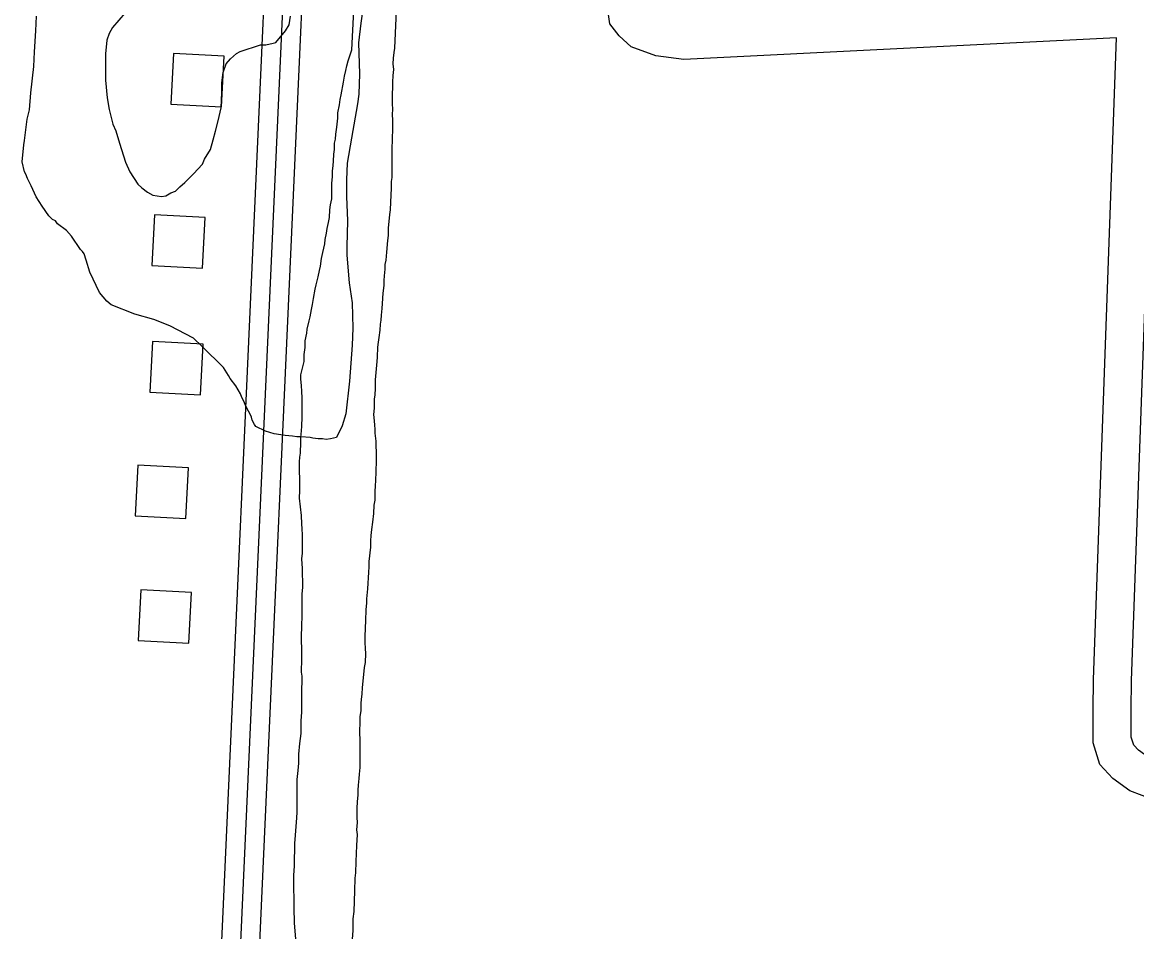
# Model space of a CAD drawing. Extents: x 3683402 to 3721514, y 487807 to 513565.
# Drawn here: x 3690688 to 3691568, y 504296 to 505014 of the extents above; entities that cross this region are included whole.
import ezdxf

# ---------------------------------------------------------------- set-up
doc = ezdxf.new("R2010")
doc.units = 0
for name, color, linetype in [('V-BLDG-OTLN', 7, 'Continuous'), ('V-ROAD-CNTR', 7, 'Continuous'), ('V-SITE-VEGE', 7, 'Continuous'), ('V-TOPO-SHOR', 7, 'Continuous')]:
    doc.layers.add(name, color=color, linetype=linetype)

msp = doc.modelspace()

# ---------------------------------------------------------------- linework, layer by layer
at = {"layer": 'V-BLDG-OTLN'}
for points in [[(3690845.38, 504947.07), (3690847.48, 504987.02), (3690807.53, 504989.11), (3690805.43, 504949.17)], [(3690830.43, 504819.68), (3690832.53, 504859.63), (3690792.58, 504861.73), (3690790.48, 504821.78)], [(3690828.81, 504719.77), (3690830.9, 504759.71), (3690790.96, 504761.81), (3690788.86, 504721.86)], [(3690817.29, 504622.07), (3690819.38, 504662.01), (3690779.44, 504664.11), (3690777.34, 504624.16)], [(3690819.62, 504523.64), (3690821.71, 504563.58), (3690781.77, 504565.68), (3690779.67, 504525.73)]]:
    msp.add_lwpolyline(points, close=True, dxfattribs=at)
at = {"layer": 'V-ROAD-CNTR'}
for points in [[(3690898.35, 505472.61), (3690886.96, 505211.94), (3690834.06, 504037.21), (3690826.33, 503895.35), (3690816.22, 503815.2)], [(3690913.37, 505472.78), (3690901.94, 505211.28), (3690849.04, 504036.47), (3690841.28, 503894), (3690831.11, 503813.32)], [(3690928.39, 505472.96), (3690916.93, 505210.61), (3690864.03, 504035.72), (3690856.23, 503892.66), (3690845.99, 503811.44)], [(3691551.67, 505001.43), (3691210.23, 504984.36), (3691188.2, 504987.2), (3691168.7, 504994.32), (3691159.12, 505003.03), (3691151.78, 505012.46), (3691149.09, 505031.33), (3691148.02, 505053.62), (3691151.13, 505164.62), (3691164.95, 505475.71)], [(3691794.7, 504446.5), (3691664.77, 504421.87), (3691644.09, 504422.3), (3691610.56, 504424.16), (3691590.13, 504428.6), (3691576.48, 504433.71), (3691568.79, 504439.26), (3691565.14, 504443.22), (3691563.26, 504449.5), (3691563.23, 504470.95), (3691563.45, 504494.17), (3691585.32, 505102.59), (3691583.99, 505125.87), (3691581.07, 505147.57), (3691571.33, 505166.41), (3691555.39, 505190.53), (3691537.75, 505209.97), (3691489.57, 505257.54), (3691272.05, 505428.69), (3691254.48, 505441.26), (3691194.07, 505455.13)], [(3691793.4, 504415.72), (3691667.28, 504391.81), (3691642.95, 504392.32), (3691606.52, 504394.34), (3691581.64, 504399.74), (3691562.18, 504407.03), (3691548.79, 504416.7), (3691538.4, 504427.96), (3691533.26, 504445.08), (3691533.23, 504471.08), (3691533.46, 504494.85), (3691551.67, 505001.43)]]:
    msp.add_lwpolyline(points, dxfattribs=at)
at = {"layer": 'V-SITE-VEGE'}
for p, q in [((3690959.29, 505039.54), (3690955.32, 505012.97)), ((3690698.93, 505007.04), (3690699.48, 505018.59)), ((3690769.35, 505021.1), (3690759.56, 505009.52)), ((3690898.73, 505011.65), (3690899.87, 505018.58)), ((3690697.83, 504990.29), (3690698.93, 505007.04)), ((3690759.56, 505009.52), (3690756.69, 505004.89)), ((3690888.38, 504997.76), (3690895.86, 505007.02)), ((3690895.86, 505007.02), (3690898.73, 505011.65)), ((3690955.32, 505012.97), (3690953.64, 504997.37)), ((3690754.97, 504999.69), (3690753.85, 504988.71)), ((3690756.69, 505004.89), (3690754.97, 504999.69)), ((3690880.3, 504996.01), (3690886.07, 504997.18)), ((3690886.07, 504997.18), (3690888.38, 504997.76)), ((3690953.64, 504997.37), (3690954.28, 504973.12)), ((3690697.28, 504978.73), (3690697.83, 504990.29)), ((3690753.85, 504988.71), (3690753.91, 504967.92)), ((3690852.61, 504984.96), (3690857.22, 504989.01)), ((3690857.22, 504989.01), (3690860.1, 504990.75)), ((3690860.1, 504990.75), (3690876.26, 504995.99)), ((3690876.26, 504995.99), (3690880.3, 504996.01)), ((3690695.03, 504957.94), (3690697.28, 504978.73)), ((3690846.87, 504973.97), (3690849.16, 504980.9)), ((3690849.16, 504980.9), (3690852.61, 504984.96)), ((3690845.73, 504965.88), (3690846.87, 504973.97)), ((3690954.28, 504973.12), (3690953.75, 504956.95)), ((3690753.91, 504967.92), (3690755.1, 504954.07)), ((3690845.76, 504958.37), (3690845.73, 504965.88)), ((3690693.91, 504944.65), (3690695.03, 504957.94)), ((3690755.1, 504954.07), (3690756.86, 504944.83)), ((3690845.21, 504946.24), (3690845.76, 504958.37)), ((3690953.75, 504956.95), (3690952.62, 504949.44)), ((3690692.2, 504937.14), (3690693.91, 504944.65)), ((3690756.86, 504944.83), (3690759.78, 504933.29)), ((3690842.93, 504935.84), (3690845.21, 504946.24)), ((3690952.62, 504949.44), (3690948.08, 504922.28)), ((3690689.94, 504920.39), (3690692.2, 504937.14)), ((3690840.65, 504927.75), (3690842.93, 504935.84)), ((3690759.78, 504933.29), (3690762.11, 504928.1)), ((3690762.11, 504928.1), (3690765.02, 504918.29)), ((3690838.94, 504920.82), (3690840.65, 504927.75)), ((3690689.38, 504916.92), (3690689.94, 504920.39)), ((3690765.02, 504918.29), (3690769.69, 504903.29)), ((3690836.65, 504913.3), (3690838.94, 504920.82)), ((3690948.08, 504922.28), (3690944.67, 504902.64)), ((3690688.26, 504903.63), (3690689.38, 504916.92)), ((3690832.05, 504905.78), (3690836.65, 504913.3)), ((3690690.02, 504895.55), (3690688.26, 504903.63)), ((3690769.69, 504903.29), (3690773.17, 504895.79)), ((3690823.42, 504894.2), (3690830.33, 504901.73)), ((3690830.33, 504901.73), (3690832.05, 504905.78)), ((3690944.67, 504902.64), (3690944.13, 504889.35)), ((3690691.17, 504893.83), (3690690.02, 504895.55)), ((3690692.34, 504890.36), (3690691.17, 504893.83)), ((3690773.17, 504895.79), (3690779.55, 504885.99)), ((3690816.51, 504887.26), (3690823.42, 504894.2)), ((3690695.24, 504884.6), (3690692.34, 504890.36)), ((3690699.31, 504875.95), (3690695.24, 504884.6)), ((3690779.55, 504885.99), (3690782.45, 504883.11)), ((3690782.45, 504883.11), (3690787.08, 504879.66)), ((3690809.02, 504880.3), (3690812.48, 504883.78)), ((3690812.48, 504883.78), (3690816.51, 504887.26)), ((3690944.13, 504889.35), (3690944.17, 504876.07)), ((3690703.95, 504868.45), (3690699.31, 504875.95)), ((3690787.08, 504879.66), (3690791.13, 504877.36)), ((3690791.13, 504877.36), (3690798.06, 504876.23)), ((3690798.06, 504876.23), (3690801.52, 504876.82)), ((3690801.52, 504876.82), (3690805.56, 504879.14)), ((3690805.56, 504879.14), (3690809.02, 504880.3)), ((3690944.17, 504876.07), (3690944.8, 504857.02)), ((3690709.17, 504860.96), (3690703.95, 504868.45)), ((3690712.06, 504858.08), (3690709.17, 504860.96)), ((3690714.38, 504856.93), (3690712.06, 504858.08)), ((3690716.12, 504854.63), (3690714.38, 504856.93)), ((3690944.8, 504857.02), (3690944.28, 504836.8)), ((3690723.06, 504849.45), (3690716.12, 504854.63)), ((3690727.12, 504844.84), (3690723.06, 504849.45)), ((3690734.08, 504834.47), (3690727.12, 504844.84)), ((3690735.82, 504832.74), (3690734.08, 504834.47)), ((3690736.98, 504831.01), (3690735.82, 504832.74)), ((3690738.72, 504825.82), (3690736.98, 504831.01)), ((3690944.28, 504836.8), (3690944.3, 504829.87)), ((3690944.3, 504829.87), (3690946.09, 504807.93)), ((3690741.64, 504816.59), (3690738.72, 504825.82)), ((3690749.19, 504800.44), (3690741.64, 504816.59)), ((3690946.09, 504807.93), (3690948.45, 504792.35)), ((3690754.99, 504793.52), (3690749.19, 504800.44)), ((3690758.46, 504790.65), (3690754.99, 504793.52)), ((3690776.96, 504783.19), (3690758.46, 504790.65)), ((3690948.45, 504792.35), (3690949.08, 504772.14)), ((3690791.99, 504779.19), (3690776.96, 504783.19)), ((3690804.71, 504774.03), (3690791.99, 504779.19)), ((3690823.22, 504764.27), (3690804.71, 504774.03)), ((3690949.08, 504772.14), (3690948.55, 504758.86)), ((3690830.16, 504757.93), (3690823.22, 504764.27)), ((3690948.55, 504758.86), (3690946.32, 504730.55)), ((3690846.96, 504741.24), (3690830.16, 504757.93)), ((3690851.02, 504734.9), (3690846.96, 504741.24)), ((3690852.18, 504732.59), (3690851.02, 504734.9)), ((3690856.82, 504726.83), (3690852.18, 504732.59)), ((3690860.3, 504720.48), (3690856.82, 504726.83)), ((3690946.32, 504730.55), (3690943.5, 504704.56)), ((3690861.46, 504717.6), (3690860.3, 504720.48)), ((3690863.21, 504714.14), (3690861.46, 504717.6)), ((3690864.37, 504711.26), (3690863.21, 504714.14)), ((3690866.69, 504706.64), (3690864.37, 504711.26)), ((3690867.85, 504704.91), (3690866.69, 504706.64)), ((3690869.02, 504702.03), (3690867.85, 504704.91)), ((3690869.6, 504699.72), (3690869.02, 504702.03)), ((3690871.34, 504696.26), (3690869.6, 504699.72)), ((3690943.5, 504704.56), (3690940.64, 504695.31)), ((3690872.5, 504694.53), (3690871.34, 504696.26)), ((3690880.02, 504691.09), (3690872.5, 504694.53)), ((3690886.95, 504688.8), (3690880.02, 504691.09)), ((3690895.62, 504687.67), (3690886.95, 504688.8)), ((3690940.64, 504695.31), (3690936.05, 504686.05)), ((3690901.4, 504687.11), (3690895.62, 504687.67)), ((3690904.86, 504686.54), (3690901.4, 504687.11)), ((3690908.33, 504686.55), (3690904.86, 504686.54)), ((3690915.26, 504685.99), (3690908.33, 504686.55)), ((3690917.57, 504685.43), (3690915.26, 504685.99)), ((3690921.62, 504684.86), (3690917.57, 504685.43)), ((3690925.08, 504684.87), (3690921.62, 504684.86)), ((3690927.97, 504684.3), (3690925.08, 504684.87)), ((3690931.44, 504684.89), (3690927.97, 504684.3)), ((3690936.05, 504686.05), (3690931.44, 504684.89))]:
    msp.add_line(p, q, dxfattribs=at)
at = {"layer": 'V-TOPO-SHOR'}
for points in [[(3690932.58, 504886.56), (3690932.98, 504891.95), (3690933.01, 504896.27), (3690933.4, 504900.59), (3690933.79, 504904.19), (3690934.18, 504909.58), (3690934.57, 504913.18), (3690934.6, 504918.22), (3690935.35, 504921.46), (3690935.73, 504925.41), (3690936.49, 504930.81), (3690937.26, 504938), (3690937.29, 504942.32), (3690938.41, 504948.43), (3690939.16, 504952.74), (3690939.91, 504956.34), (3690941.77, 504966.41), (3690942.53, 504971.08), (3690943.64, 504975.75), (3690944.38, 504979.34), (3690945.49, 504983.3), (3690948.35, 504992.09), (3690972.62, 505473.47)], [(3690995.78, 505308.35), (3690981.89, 504993.38), (3690981.5, 504989.78), (3690980.75, 504985.47), (3690980.72, 504980.79), (3690981.05, 504976.47), (3690980.66, 504971.79), (3690980.26, 504966.4), (3690980.23, 504961.72), (3690980.2, 504957.76), (3690980.17, 504952.72), (3690980.15, 504949.48), (3690980.47, 504944.8), (3690980.09, 504941.2), (3690980.41, 504936.16), (3690980.37, 504930.4), (3690979.95, 504921.04), (3690979.9, 504914.2), (3690979.84, 504905.57), (3690979.79, 504898.73), (3690979.74, 504891.17), (3690979.36, 504887.93), (3690979.32, 504882.89), (3690978.89, 504871.73)], [(3690922.75, 504817.88), (3690923.49, 504821.11), (3690924.25, 504827.22), (3690925.37, 504831.89), (3690926.85, 504838.73), (3690927.24, 504842.32), (3690928.35, 504847.35), (3690928.74, 504850.95), (3690929.85, 504855.62), (3690930.6, 504859.58), (3690931, 504865.69), (3690931.39, 504869.65), (3690932.5, 504874.32), (3690932.53, 504879), (3690932.56, 504882.6), (3690932.58, 504886.56), (3690932.98, 504891.95), (3690933.01, 504896.27), (3690933.4, 504900.59), (3690933.79, 504904.19), (3690934.18, 504909.58), (3690934.57, 504913.18), (3690934.6, 504918.22), (3690935.35, 504921.46), (3690935.73, 504925.41), (3690936.49, 504930.81), (3690937.26, 504938), (3690937.29, 504942.32), (3690938.41, 504948.43), (3690939.16, 504952.74), (3690939.91, 504956.34), (3690941.77, 504966.41), (3690942.53, 504971.08), (3690943.64, 504975.75), (3690944.38, 504979.34), (3690945.49, 504983.3), (3690948.35, 504992.09)], [(3690981.89, 504993.38), (3690981.5, 504989.78), (3690980.75, 504985.47), (3690980.72, 504980.79), (3690981.05, 504976.47), (3690980.66, 504971.79), (3690980.26, 504966.4), (3690980.23, 504961.72), (3690980.2, 504957.76), (3690980.17, 504952.72), (3690980.15, 504949.48), (3690980.47, 504944.8), (3690980.09, 504941.2), (3690980.41, 504936.16), (3690980.37, 504930.4), (3690979.95, 504921.04), (3690979.9, 504914.2), (3690979.84, 504905.57), (3690979.79, 504898.73), (3690979.74, 504891.17), (3690979.36, 504887.93), (3690979.32, 504882.89), (3690978.89, 504871.73), (3690978.48, 504865.62), (3690978.1, 504862.02), (3690976.94, 504851.23), (3690976.91, 504845.47), (3690976.52, 504841.52), (3690975.73, 504832.16), (3690974.97, 504826.05), (3690974.23, 504822.45), (3690974.2, 504818.86), (3690973.8, 504813.46), (3690973.42, 504809.86), (3690973.39, 504805.9), (3690972.63, 504799.79), (3690972.21, 504791.87), (3690971.83, 504787.92), (3690971.43, 504782.52), (3690971.04, 504778.56), (3690970.66, 504775.33), (3690970.27, 504770.65), (3690969.5, 504764.89), (3690969.12, 504761.3), (3690968.38, 504757.34), (3690968.32, 504749.42), (3690967.93, 504745.83), (3690967.54, 504740.07), (3690966.75, 504731.44), (3690966.71, 504724.6), (3690966.31, 504719.56), (3690965.93, 504716.32), (3690965.88, 504709.12), (3690965.48, 504704.09), (3690965.81, 504699.05), (3690966.15, 504695.8), (3690966.48, 504692.56), (3690966.46, 504689.33), (3690967.14, 504683.2), (3690967.11, 504678.88), (3690967.44, 504674.92), (3690967.39, 504667.36), (3690966.92, 504651.53), (3690966.54, 504648.29), (3690966.5, 504642.89), (3690966.46, 504636.41), (3690965.71, 504632.46), (3690965.3, 504625.98), (3690964.54, 504619.14), (3690963.78, 504613.39), (3690963.38, 504608.72), (3690962.99, 504604.4), (3690962.96, 504599.36), (3690961.8, 504588.21), (3690961.77, 504583.89), (3690961.38, 504579.57), (3690960.57, 504566.62), (3690959.8, 504558.71), (3690959.77, 504555.47), (3690959.38, 504550.07), (3690958.96, 504541.43), (3690958.51, 504529.2), (3690958.48, 504524.16), (3690958.8, 504519.48), (3690959.14, 504515.52), (3690958.73, 504508.32), (3690957.98, 504504.36), (3690957.58, 504498.97), (3690956.43, 504488.54), (3690956.04, 504483.5), (3690955.65, 504479.54), (3690955.26, 504475.95), (3690955.23, 504470.55), (3690954.47, 504465.51), (3690954.44, 504460.83), (3690954.39, 504454.36), (3690954.69, 504445.71), (3690954.65, 504439.6), (3690954.62, 504435.64), (3690954.56, 504425.56), (3690954.16, 504420.16)], [(3690903.97, 504289.95), (3690902.98, 504302.92), (3690903, 504306.15), (3690902.68, 504311.55), (3690902.72, 504318.39), (3690902.76, 504323.07), (3690902.44, 504328.83), (3690902.46, 504332.43), (3690902.52, 504340.35), (3690902.93, 504347.91), (3690902.96, 504352.23), (3690903.38, 504361.58), (3690903.41, 504365.54), (3690903.82, 504372.02), (3690904.99, 504385.69), (3690905.02, 504390.37), (3690905.06, 504395.05), (3690905.08, 504399.01), (3690905.14, 504407.65), (3690905.18, 504412.33), (3690905.2, 504415.92), (3690905.97, 504423.12), (3690906.37, 504428.88), (3690906.42, 504436.07), (3690907.2, 504444.35), (3690908.33, 504452.26), (3690908.4, 504462.34), (3690908.81, 504469.17), (3690908.87, 504477.81), (3690908.91, 504483.21), (3690909.01, 504497.61), (3690908.67, 504500.85), (3690908.74, 504511.29), (3690908.78, 504517.41), (3690908.49, 504527.49), (3690908.93, 504538.29), (3690908.97, 504544.04), (3690909.04, 504554.48), (3690909.1, 504562.4), (3690909.5, 504567.8), (3690909.24, 504582.56), (3690908.93, 504590.12), (3690909.32, 504594.79), (3690909.37, 504601.99), (3690909.42, 504609.19), (3690909.09, 504613.88), (3690908.76, 504617.84), (3690908.45, 504624.32), (3690907.77, 504631.16), (3690907.1, 504638), (3690907.14, 504644.12), (3690907.2, 504652.4), (3690906.9, 504660.32), (3690906.94, 504666.8), (3690907.33, 504670.4), (3690907.71, 504673.64), (3690908.13, 504682.27), (3690908.15, 504685.87), (3690908.55, 504691.27), (3690908.94, 504694.86), (3690908.99, 504702.06), (3690909.02, 504707.1), (3690909.06, 504712.14), (3690909.09, 504717.18), (3690908.77, 504722.22), (3690908.44, 504726.91), (3690908.11, 504731.95), (3690908.14, 504735.55), (3690909.99, 504742.73), (3690910.73, 504745.97), (3690910.77, 504751.36), (3690911.53, 504757.12), (3690911.56, 504762.16), (3690912.69, 504768.27), (3690913.07, 504771.51), (3690914.55, 504777.98), (3690915.29, 504781.21), (3690916.42, 504786.96), (3690917.16, 504790.92), (3690917.91, 504795.59), (3690919.41, 504803.14), (3690920.15, 504806.37), (3690921.63, 504812.84), (3690922.75, 504817.88), (3690923.49, 504821.11), (3690924.25, 504827.22), (3690925.37, 504831.89), (3690926.85, 504838.73), (3690927.24, 504842.32), (3690928.35, 504847.35), (3690928.74, 504850.95), (3690929.85, 504855.62), (3690930.6, 504859.58), (3690931, 504865.69), (3690931.39, 504869.65), (3690932.5, 504874.32), (3690932.53, 504879), (3690932.56, 504882.6), (3690932.58, 504886.56)], [(3690978.89, 504871.73), (3690978.48, 504865.62), (3690978.1, 504862.02), (3690976.94, 504851.23), (3690976.91, 504845.47), (3690976.52, 504841.52), (3690975.73, 504832.16), (3690974.97, 504826.05), (3690974.23, 504822.45), (3690974.2, 504818.86), (3690973.8, 504813.46), (3690973.42, 504809.86), (3690973.39, 504805.9), (3690972.63, 504799.79), (3690972.21, 504791.87), (3690971.83, 504787.92), (3690971.43, 504782.52), (3690971.04, 504778.56), (3690970.66, 504775.33), (3690970.27, 504770.65), (3690969.5, 504764.89), (3690969.12, 504761.3), (3690968.38, 504757.34), (3690968.32, 504749.42), (3690967.93, 504745.83), (3690967.54, 504740.07), (3690966.75, 504731.44), (3690966.71, 504724.6), (3690966.31, 504719.56), (3690965.93, 504716.32), (3690965.88, 504709.12), (3690965.48, 504704.09), (3690965.81, 504699.05), (3690966.15, 504695.8), (3690966.48, 504692.56), (3690966.46, 504689.33), (3690967.14, 504683.2), (3690967.11, 504678.88), (3690967.44, 504674.92), (3690967.39, 504667.36), (3690966.92, 504651.53), (3690966.54, 504648.29), (3690966.5, 504642.89), (3690966.46, 504636.41), (3690965.71, 504632.46), (3690965.3, 504625.98), (3690964.54, 504619.14), (3690963.78, 504613.39), (3690963.38, 504608.72), (3690962.99, 504604.4), (3690962.96, 504599.36), (3690961.8, 504588.21), (3690961.77, 504583.89), (3690961.38, 504579.57), (3690960.57, 504566.62), (3690959.8, 504558.71), (3690959.77, 504555.47), (3690959.38, 504550.07), (3690958.96, 504541.43), (3690958.51, 504529.2), (3690958.48, 504524.16), (3690958.8, 504519.48), (3690959.14, 504515.52), (3690958.73, 504508.32), (3690957.98, 504504.36), (3690957.58, 504498.97), (3690956.43, 504488.54), (3690956.04, 504483.5), (3690955.65, 504479.54), (3690955.26, 504475.95), (3690955.23, 504470.55), (3690954.47, 504465.51), (3690954.44, 504460.83), (3690954.39, 504454.36), (3690954.69, 504445.71), (3690954.65, 504439.6), (3690954.62, 504435.64), (3690954.56, 504425.56), (3690954.16, 504420.16), (3690953.77, 504416.92), (3690953.38, 504411.53), (3690952.99, 504407.57), (3690952.96, 504403.61), (3690952.57, 504398.58), (3690952.17, 504393.18), (3690952.12, 504385.98), (3690952.45, 504382.02), (3690952.05, 504376.26), (3690952.39, 504372.66), (3690951.97, 504364.02), (3690951.56, 504357.55), (3690951.52, 504351.43), (3690951.1, 504342.43), (3690950.71, 504338.12), (3690950.28, 504328.04), (3690949.81, 504311.84), (3690949.05, 504306.09), (3690949.02, 504302.85), (3690948.98, 504296.73), (3690948.57, 504289.9)], [(3690903.97, 504289.95), (3690902.98, 504302.92), (3690903, 504306.15), (3690902.68, 504311.55), (3690902.72, 504318.39), (3690902.76, 504323.07), (3690902.44, 504328.83), (3690902.46, 504332.43), (3690902.52, 504340.35), (3690902.93, 504347.91), (3690902.96, 504352.23), (3690903.38, 504361.58), (3690903.41, 504365.54), (3690903.82, 504372.02), (3690904.99, 504385.69), (3690905.02, 504390.37), (3690905.06, 504395.05), (3690905.08, 504399.01), (3690905.14, 504407.65), (3690905.18, 504412.33), (3690905.2, 504415.92), (3690905.97, 504423.12), (3690906.37, 504428.88), (3690906.42, 504436.07), (3690907.2, 504444.35), (3690908.33, 504452.26), (3690908.4, 504462.34), (3690908.81, 504469.17), (3690908.87, 504477.81), (3690908.91, 504483.21), (3690909.01, 504497.61), (3690908.67, 504500.85), (3690908.74, 504511.29), (3690908.78, 504517.41), (3690908.49, 504527.49), (3690908.93, 504538.29), (3690908.97, 504544.04), (3690909.04, 504554.48), (3690909.1, 504562.4), (3690909.5, 504567.8), (3690909.24, 504582.56), (3690908.93, 504590.12), (3690909.32, 504594.79), (3690909.37, 504601.99), (3690909.42, 504609.19), (3690909.09, 504613.88), (3690908.76, 504617.84), (3690908.45, 504624.32), (3690907.77, 504631.16), (3690907.1, 504638), (3690907.14, 504644.12), (3690907.2, 504652.4), (3690906.9, 504660.32), (3690906.94, 504666.8), (3690907.33, 504670.4), (3690907.71, 504673.64), (3690908.13, 504682.27), (3690908.15, 504685.87), (3690908.55, 504691.27), (3690908.94, 504694.86), (3690908.99, 504702.06), (3690909.02, 504707.1), (3690909.06, 504712.14), (3690909.09, 504717.18), (3690908.77, 504722.22), (3690908.44, 504726.91), (3690908.11, 504731.95), (3690908.14, 504735.55), (3690909.99, 504742.73), (3690910.73, 504745.97), (3690910.77, 504751.36), (3690911.53, 504757.12), (3690911.56, 504762.16), (3690912.69, 504768.27), (3690913.07, 504771.51), (3690914.55, 504777.98), (3690915.29, 504781.21), (3690916.42, 504786.96), (3690917.16, 504790.92), (3690917.91, 504795.59), (3690919.41, 504803.14), (3690920.15, 504806.37), (3690921.63, 504812.84), (3690922.75, 504817.88)], [(3690954.16, 504420.16), (3690953.77, 504416.92), (3690953.38, 504411.53), (3690952.99, 504407.57), (3690952.96, 504403.61), (3690952.57, 504398.58), (3690952.17, 504393.18), (3690952.12, 504385.98), (3690952.45, 504382.02), (3690952.05, 504376.26), (3690952.39, 504372.66), (3690951.97, 504364.02), (3690951.56, 504357.55), (3690951.52, 504351.43), (3690951.1, 504342.43), (3690950.71, 504338.12), (3690950.28, 504328.04), (3690949.81, 504311.84), (3690949.05, 504306.09), (3690949.02, 504302.85), (3690948.98, 504296.73), (3690948.57, 504289.9)]]:
    msp.add_lwpolyline(points, dxfattribs=at)

doc.saveas('drawing.dxf')
